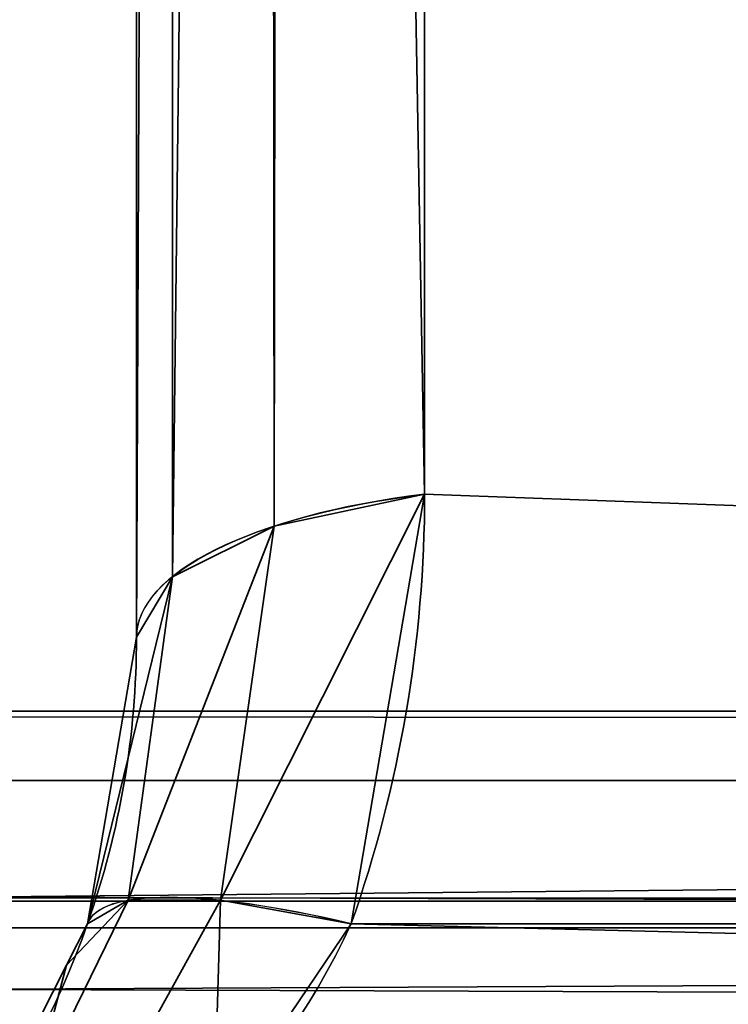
# Model space of a CAD drawing. Header units: millimetres. Extents: x -488 to 6688, y -115 to 115.
# Tile 466 of 656: x 1110.87 to 1112.02, y -22.7 to -21.1. Entities that reach past the tile are written whole.
import ezdxf

# ---------------------------------------------------------------- set-up
doc = ezdxf.new("R2010")
doc.units = ezdxf.units.MM
doc.layers.add('151', color=7, linetype='Continuous', true_color=0xffffff)

# ---------------------------------------------------------------- blocks, each defined once
blk = doc.blocks.new('UG_SURFACE_115')
at = {"layer": '151', "color": 252, "linetype": 'Continuous', "lineweight": 35}
for points in [[(1120.8675, 1.1734, 1160.357), (1110.8266, -8.8675, 1160.357), (1110.8266, -22.3324, 1165.4195), (1130.2525, -22.3324, 1172.7232)], [(1130.2525, -22.3324, 999.7768), (1110.8266, -22.3324, 1007.0806), (1110.8266, -8.8675, 1012.143), (1120.8675, 1.1734, 1012.143)], [(1130.4848, -22.5648, 1172.1051), (1111.5266, -21.8676, 1164.7152), (1111.5266, -9.1575, 1159.9364), (1121.1575, 0.4734, 1159.9364)], [(1121.1575, 0.4734, 1012.5636), (1111.5266, -9.1575, 1012.5636), (1111.5266, -21.8676, 1007.7848), (1130.4848, -22.5648, 1000.3949)], [(1111.2822, -21.9196, 1007.9231), (1111.5266, -21.8676, 1007.7848), (1111.5266, -9.1575, 1012.5636), (1111.2995, -9.2058, 1012.6921)], [(1111.2995, -9.2058, 1159.8079), (1111.5266, -9.1575, 1159.9364), (1111.5266, -21.8676, 1164.7152)], [(1111.1172, -22.0016, 1008.1413), (1111.2822, -21.9196, 1007.9231), (1111.2822, -9.2095, 1012.7019), (1111.2697, -9.2157, 1012.7184)], [(1111.2697, -9.2157, 1012.7184), (1111.1172, -9.2915, 1012.92), (1111.1172, -22.0016, 1008.1413)], [(1111.2822, -21.9196, 1164.5769), (1111.1172, -22.0016, 1164.3587), (1111.1172, -9.2915, 1159.58), (1111.2697, -9.2157, 1159.7815)], [(1111.2697, -9.2157, 1159.7815), (1111.2822, -9.2095, 1159.7981), (1111.2822, -21.9196, 1164.5769)], [(1111.2995, -9.2058, 1012.6921), (1111.2822, -9.2095, 1012.7019), (1111.2822, -21.9196, 1007.9231)], [(1111.5266, -21.8676, 1164.7152), (1111.2822, -21.9196, 1164.5769), (1111.2822, -9.2095, 1159.7981), (1111.2995, -9.2058, 1159.8079)], [(1111.059, -22.1, 1008.4029), (1111.1172, -22.0016, 1008.1413), (1111.1172, -9.2915, 1012.92), (1111.1141, -9.2966, 1012.9335)], [(1111.1141, -9.2966, 1012.9335), (1111.059, -9.3898, 1013.1817), (1111.059, -22.1, 1008.4029)], [(1111.1172, -22.0016, 1164.3587), (1111.059, -22.1, 1164.0971), (1111.059, -9.3898, 1159.3183), (1111.1141, -9.2966, 1159.5664)], [(1111.1141, -9.2966, 1159.5664), (1111.1172, -9.2915, 1159.58), (1111.1172, -22.0016, 1164.3587)], [(1111.059, -9.3898, 1159.3183), (1111.059, -22.1, 1164.0971), (1111.059, -22.1, 1008.4029), (1111.059, -9.3898, 1013.1817)], [(1111.5266, -21.8676, 1164.7152), (1111.4075, -22.5648, 1164.9325), (1111.1951, -22.5266, 1164.7823)], [(1111.1951, -22.5266, 1164.7823), (1111.2822, -21.9196, 1164.5769), (1111.5266, -21.8676, 1164.7152)], [(1111.5266, -21.8676, 1007.7848), (1111.2822, -21.9196, 1007.9231), (1111.1951, -22.5266, 1007.7177)], [(1111.1951, -22.5266, 1007.7177), (1111.4075, -22.5648, 1007.5675), (1111.5266, -21.8676, 1007.7848)], [(1130.4848, -22.5648, 1172.1051), (1111.4075, -22.5648, 1164.9325), (1111.5266, -21.8676, 1164.7152)], [(1111.5266, -21.8676, 1007.7848), (1111.4075, -22.5648, 1007.5675), (1130.4848, -22.5648, 1000.3949)], [(1111.2822, -21.9196, 1164.5769), (1111.1951, -22.5266, 1164.7823), (1111.0454, -22.5266, 1164.5662)], [(1111.0454, -22.5266, 1164.5662), (1111.1172, -22.0016, 1164.3587), (1111.2822, -21.9196, 1164.5769)], [(1111.2822, -21.9196, 1007.9231), (1111.1172, -22.0016, 1008.1413), (1111.0454, -22.5266, 1007.9339)], [(1111.0454, -22.5266, 1007.9339), (1111.1951, -22.5266, 1007.7177), (1111.2822, -21.9196, 1007.9231)], [(1111.1172, -22.0016, 1164.3587), (1111.0454, -22.5266, 1164.5662), (1110.9796, -22.5648, 1164.3144)], [(1110.9796, -22.5648, 1164.3144), (1111.059, -22.1, 1164.0971), (1111.1172, -22.0016, 1164.3587)], [(1111.1172, -22.0016, 1008.1413), (1111.059, -22.1, 1008.4029), (1110.9796, -22.5648, 1008.1856)], [(1110.9796, -22.5648, 1008.1856), (1111.0454, -22.5266, 1007.9339), (1111.1172, -22.0016, 1008.1413)], [(1110.9796, -22.5648, 1008.1856), (1111.059, -22.1, 1164.0971), (1110.9796, -22.5648, 1164.3144)], [(1110.9796, -22.5648, 1008.1856), (1111.059, -22.1, 1008.4029), (1111.059, -22.1, 1164.0971)], [(1130.2525, -22.3324, 1172.7232), (1110.8266, -22.3324, 1165.4195), (1110.7908, -22.5217, 1165.5146)], [(1110.7908, -22.5217, 1165.5146), (1130.2004, -22.5766, 1172.8617), (1130.2525, -22.3324, 1172.7232)], [(1130.2525, -22.3324, 999.7768), (1130.2004, -22.5766, 999.6383), (1110.7908, -22.5217, 1006.9854)], [(1110.7908, -22.5217, 1006.9854), (1110.8266, -22.3324, 1007.0806), (1130.2525, -22.3324, 999.7768)], [(1110.7908, -22.5217, 1165.5146), (1110.7728, -22.5714, 1165.5626), (1130.2004, -22.5766, 1172.8617)], [(1130.2004, -22.5766, 999.6383), (1110.7728, -22.5714, 1006.9374), (1110.7908, -22.5217, 1006.9854)], [(1110.9452, -22.6322, 1164.35), (1111.0454, -22.5266, 1164.5662), (1110.888, -22.8485, 1164.6972)], [(1111.017, -22.8485, 1164.8835), (1110.888, -22.8485, 1164.6972), (1111.0454, -22.5266, 1164.5662), (1111.1951, -22.5266, 1164.7823)], [(1110.888, -22.8485, 1007.8028), (1111.0454, -22.5266, 1007.9339), (1110.9452, -22.6322, 1008.15)], [(1110.888, -22.8485, 1007.8028), (1111.017, -22.8485, 1007.6165), (1111.1951, -22.5266, 1007.7177), (1111.0454, -22.5266, 1007.9339)], [(1110.9452, -22.6322, 1164.35), (1110.9796, -22.5648, 1164.3144), (1111.0454, -22.5266, 1164.5662)], [(1111.0454, -22.5266, 1007.9339), (1110.9796, -22.5648, 1008.1856), (1110.9452, -22.6322, 1008.15)], [(1111.1847, -22.895, 1165.0285), (1111.017, -22.8485, 1164.8835), (1111.1951, -22.5266, 1164.7823)], [(1111.1951, -22.5266, 1007.7177), (1111.017, -22.8485, 1007.6165), (1111.1847, -22.895, 1007.4716)], [(1111.1951, -22.5266, 1164.7823), (1111.4075, -22.5648, 1164.9325), (1111.1847, -22.895, 1165.0285)], [(1111.1847, -22.895, 1007.4716), (1111.4075, -22.5648, 1007.5675), (1111.1951, -22.5266, 1007.7177)], [(1110.9796, -22.5648, 1164.3144), (1110.9452, -22.6322, 1008.15), (1110.9796, -22.5648, 1008.1856)], [(1110.9796, -22.5648, 1164.3144), (1110.9452, -22.6322, 1164.35), (1110.9452, -22.6322, 1008.15)], [(1130.3806, -23.0531, 1172.3822), (1111.1847, -22.895, 1165.0285), (1111.4075, -22.5648, 1164.9325)], [(1111.4075, -22.5648, 1007.5675), (1111.1847, -22.895, 1007.4716), (1130.3806, -23.0531, 1000.1178)], [(1111.4075, -22.5648, 1164.9325), (1130.4848, -22.5648, 1172.1051), (1130.3806, -23.0531, 1172.3822)], [(1130.3806, -23.0531, 1000.1178), (1130.4848, -22.5648, 1000.3949), (1111.4075, -22.5648, 1007.5675)], [(1130.2, -22.578, 999.6375), (1110.6914, -22.7352, 1006.721), (1110.7366, -22.6713, 1006.8412)], [(1130.2, -22.578, 999.6375), (1130.1184, -22.7412, 999.4201), (1110.6914, -22.7352, 1006.721)], [(1130.2, -22.578, 1172.8625), (1110.7728, -22.5714, 1165.5626), (1110.7366, -22.6713, 1165.6588)], [(1130.2, -22.578, 999.6375), (1110.7366, -22.6713, 1006.8412), (1110.7728, -22.5714, 1006.9374)], [(1130.1184, -22.7412, 1173.08), (1130.2, -22.578, 1172.8625), (1110.7366, -22.6713, 1165.6588)], [(1130.2, -22.578, 1172.8625), (1130.2004, -22.5766, 1172.8617), (1110.7728, -22.5714, 1165.5626)], [(1110.7728, -22.5714, 1006.9374), (1130.2004, -22.5766, 999.6383), (1130.2, -22.578, 999.6375)], [(1110.888, -22.8485, 1164.6972), (1110.8114, -22.895, 1164.4892), (1110.9452, -22.6322, 1164.35)], [(1110.8114, -22.895, 1008.0109), (1110.9452, -22.6322, 1164.35), (1110.8114, -22.895, 1164.4892)], [(1110.8114, -22.895, 1008.0109), (1110.9452, -22.6322, 1008.15), (1110.9452, -22.6322, 1164.35)], [(1110.9452, -22.6322, 1008.15), (1110.8114, -22.895, 1008.0109), (1110.888, -22.8485, 1007.8028)], [(1110.7366, -22.6713, 1165.6588), (1110.6914, -22.7352, 1165.779), (1130.1184, -22.7412, 1173.08)]]:
    blk.add_3dface(points, dxfattribs=at)
blk = doc.blocks.new('UG_SURFACE_118')
at = {"layer": '151', "color": 252, "linetype": 'Continuous', "lineweight": 35}
for points in [[(1120.8675, 1.1734, 1160.357), (1110.8266, -8.8675, 1160.357), (1110.8266, -22.3324, 1165.4195), (1130.2525, -22.3324, 1172.7232)], [(1130.2525, -22.3324, 999.7768), (1110.8266, -22.3324, 1007.0806), (1110.8266, -8.8675, 1012.143), (1120.8675, 1.1734, 1012.143)], [(1130.4848, -22.5648, 1172.1051), (1111.5266, -21.8676, 1164.7152), (1111.5266, -9.1575, 1159.9364), (1121.1575, 0.4734, 1159.9364)], [(1121.1575, 0.4734, 1012.5636), (1111.5266, -9.1575, 1012.5636), (1111.5266, -21.8676, 1007.7848), (1130.4848, -22.5648, 1000.3949)], [(1111.2822, -21.9196, 1007.9231), (1111.5266, -21.8676, 1007.7848), (1111.5266, -9.1575, 1012.5636), (1111.2995, -9.2058, 1012.6921)], [(1111.2995, -9.2058, 1159.8079), (1111.5266, -9.1575, 1159.9364), (1111.5266, -21.8676, 1164.7152)], [(1111.1172, -22.0016, 1008.1413), (1111.2822, -21.9196, 1007.9231), (1111.2822, -9.2095, 1012.7019), (1111.2697, -9.2157, 1012.7184)], [(1111.2697, -9.2157, 1012.7184), (1111.1172, -9.2915, 1012.92), (1111.1172, -22.0016, 1008.1413)], [(1111.2822, -21.9196, 1164.5769), (1111.1172, -22.0016, 1164.3587), (1111.1172, -9.2915, 1159.58), (1111.2697, -9.2157, 1159.7815)], [(1111.2697, -9.2157, 1159.7815), (1111.2822, -9.2095, 1159.7981), (1111.2822, -21.9196, 1164.5769)], [(1111.2995, -9.2058, 1012.6921), (1111.2822, -9.2095, 1012.7019), (1111.2822, -21.9196, 1007.9231)], [(1111.5266, -21.8676, 1164.7152), (1111.2822, -21.9196, 1164.5769), (1111.2822, -9.2095, 1159.7981), (1111.2995, -9.2058, 1159.8079)], [(1111.059, -22.1, 1008.4029), (1111.1172, -22.0016, 1008.1413), (1111.1172, -9.2915, 1012.92), (1111.1141, -9.2966, 1012.9335)], [(1111.1141, -9.2966, 1012.9335), (1111.059, -9.3898, 1013.1817), (1111.059, -22.1, 1008.4029)], [(1111.1172, -22.0016, 1164.3587), (1111.059, -22.1, 1164.0971), (1111.059, -9.3898, 1159.3183), (1111.1141, -9.2966, 1159.5664)], [(1111.1141, -9.2966, 1159.5664), (1111.1172, -9.2915, 1159.58), (1111.1172, -22.0016, 1164.3587)], [(1111.059, -9.3898, 1159.3183), (1111.059, -22.1, 1164.0971), (1111.059, -22.1, 1008.4029), (1111.059, -9.3898, 1013.1817)], [(1111.5266, -21.8676, 1164.7152), (1111.4075, -22.5648, 1164.9325), (1111.1951, -22.5266, 1164.7823)], [(1111.1951, -22.5266, 1164.7823), (1111.2822, -21.9196, 1164.5769), (1111.5266, -21.8676, 1164.7152)], [(1111.5266, -21.8676, 1007.7848), (1111.2822, -21.9196, 1007.9231), (1111.1951, -22.5266, 1007.7177)], [(1111.1951, -22.5266, 1007.7177), (1111.4075, -22.5648, 1007.5675), (1111.5266, -21.8676, 1007.7848)], [(1130.4848, -22.5648, 1172.1051), (1111.4075, -22.5648, 1164.9325), (1111.5266, -21.8676, 1164.7152)], [(1111.5266, -21.8676, 1007.7848), (1111.4075, -22.5648, 1007.5675), (1130.4848, -22.5648, 1000.3949)], [(1111.2822, -21.9196, 1164.5769), (1111.1951, -22.5266, 1164.7823), (1111.0454, -22.5266, 1164.5662)], [(1111.0454, -22.5266, 1164.5662), (1111.1172, -22.0016, 1164.3587), (1111.2822, -21.9196, 1164.5769)], [(1111.2822, -21.9196, 1007.9231), (1111.1172, -22.0016, 1008.1413), (1111.0454, -22.5266, 1007.9339)], [(1111.0454, -22.5266, 1007.9339), (1111.1951, -22.5266, 1007.7177), (1111.2822, -21.9196, 1007.9231)], [(1111.1172, -22.0016, 1164.3587), (1111.0454, -22.5266, 1164.5662), (1110.9796, -22.5648, 1164.3144)], [(1110.9796, -22.5648, 1164.3144), (1111.059, -22.1, 1164.0971), (1111.1172, -22.0016, 1164.3587)], [(1111.1172, -22.0016, 1008.1413), (1111.059, -22.1, 1008.4029), (1110.9796, -22.5648, 1008.1856)], [(1110.9796, -22.5648, 1008.1856), (1111.0454, -22.5266, 1007.9339), (1111.1172, -22.0016, 1008.1413)], [(1110.9796, -22.5648, 1008.1856), (1111.059, -22.1, 1164.0971), (1110.9796, -22.5648, 1164.3144)], [(1110.9796, -22.5648, 1008.1856), (1111.059, -22.1, 1008.4029), (1111.059, -22.1, 1164.0971)], [(1130.2525, -22.3324, 1172.7232), (1110.8266, -22.3324, 1165.4195), (1110.7908, -22.5217, 1165.5146)], [(1110.7908, -22.5217, 1165.5146), (1130.2004, -22.5766, 1172.8617), (1130.2525, -22.3324, 1172.7232)], [(1130.2525, -22.3324, 999.7768), (1130.2004, -22.5766, 999.6383), (1110.7908, -22.5217, 1006.9854)], [(1110.7908, -22.5217, 1006.9854), (1110.8266, -22.3324, 1007.0806), (1130.2525, -22.3324, 999.7768)], [(1110.7908, -22.5217, 1165.5146), (1110.7728, -22.5714, 1165.5626), (1130.2004, -22.5766, 1172.8617)], [(1130.2004, -22.5766, 999.6383), (1110.7728, -22.5714, 1006.9374), (1110.7908, -22.5217, 1006.9854)], [(1110.9452, -22.6322, 1164.35), (1111.0454, -22.5266, 1164.5662), (1110.888, -22.8485, 1164.6972)], [(1111.017, -22.8485, 1164.8835), (1110.888, -22.8485, 1164.6972), (1111.0454, -22.5266, 1164.5662), (1111.1951, -22.5266, 1164.7823)], [(1110.888, -22.8485, 1007.8028), (1111.0454, -22.5266, 1007.9339), (1110.9452, -22.6322, 1008.15)], [(1110.888, -22.8485, 1007.8028), (1111.017, -22.8485, 1007.6165), (1111.1951, -22.5266, 1007.7177), (1111.0454, -22.5266, 1007.9339)], [(1110.9452, -22.6322, 1164.35), (1110.9796, -22.5648, 1164.3144), (1111.0454, -22.5266, 1164.5662)], [(1111.0454, -22.5266, 1007.9339), (1110.9796, -22.5648, 1008.1856), (1110.9452, -22.6322, 1008.15)], [(1111.1847, -22.895, 1165.0285), (1111.017, -22.8485, 1164.8835), (1111.1951, -22.5266, 1164.7823)], [(1111.1951, -22.5266, 1007.7177), (1111.017, -22.8485, 1007.6165), (1111.1847, -22.895, 1007.4716)], [(1111.1951, -22.5266, 1164.7823), (1111.4075, -22.5648, 1164.9325), (1111.1847, -22.895, 1165.0285)], [(1111.1847, -22.895, 1007.4716), (1111.4075, -22.5648, 1007.5675), (1111.1951, -22.5266, 1007.7177)], [(1110.9796, -22.5648, 1164.3144), (1110.9452, -22.6322, 1008.15), (1110.9796, -22.5648, 1008.1856)], [(1110.9796, -22.5648, 1164.3144), (1110.9452, -22.6322, 1164.35), (1110.9452, -22.6322, 1008.15)], [(1130.3806, -23.0531, 1172.3822), (1111.1847, -22.895, 1165.0285), (1111.4075, -22.5648, 1164.9325)], [(1111.4075, -22.5648, 1007.5675), (1111.1847, -22.895, 1007.4716), (1130.3806, -23.0531, 1000.1178)], [(1111.4075, -22.5648, 1164.9325), (1130.4848, -22.5648, 1172.1051), (1130.3806, -23.0531, 1172.3822)], [(1130.3806, -23.0531, 1000.1178), (1130.4848, -22.5648, 1000.3949), (1111.4075, -22.5648, 1007.5675)], [(1130.2, -22.578, 999.6375), (1110.6914, -22.7352, 1006.721), (1110.7366, -22.6713, 1006.8412)], [(1130.2, -22.578, 999.6375), (1130.1184, -22.7412, 999.4201), (1110.6914, -22.7352, 1006.721)], [(1130.2, -22.578, 1172.8625), (1110.7728, -22.5714, 1165.5626), (1110.7366, -22.6713, 1165.6588)], [(1130.2, -22.578, 999.6375), (1110.7366, -22.6713, 1006.8412), (1110.7728, -22.5714, 1006.9374)], [(1130.1184, -22.7412, 1173.08), (1130.2, -22.578, 1172.8625), (1110.7366, -22.6713, 1165.6588)], [(1130.2, -22.578, 1172.8625), (1130.2004, -22.5766, 1172.8617), (1110.7728, -22.5714, 1165.5626)], [(1110.7728, -22.5714, 1006.9374), (1130.2004, -22.5766, 999.6383), (1130.2, -22.578, 999.6375)], [(1110.888, -22.8485, 1164.6972), (1110.8114, -22.895, 1164.4892), (1110.9452, -22.6322, 1164.35)], [(1110.8114, -22.895, 1008.0109), (1110.9452, -22.6322, 1164.35), (1110.8114, -22.895, 1164.4892)], [(1110.8114, -22.895, 1008.0109), (1110.9452, -22.6322, 1008.15), (1110.9452, -22.6322, 1164.35)], [(1110.9452, -22.6322, 1008.15), (1110.8114, -22.895, 1008.0109), (1110.888, -22.8485, 1007.8028)], [(1110.7366, -22.6713, 1165.6588), (1110.6914, -22.7352, 1165.779), (1130.1184, -22.7412, 1173.08)]]:
    blk.add_3dface(points, dxfattribs=at)
blk = doc.blocks.new('UG_SURFACE_125')
at = {"layer": '151', "color": 252, "linetype": 'Continuous', "lineweight": 35}
for points in [[(1120.8675, 1.1734, 1160.357), (1110.8266, -8.8675, 1160.357), (1110.8266, -22.3324, 1165.4195), (1130.2525, -22.3324, 1172.7232)], [(1130.2525, -22.3324, 999.7768), (1110.8266, -22.3324, 1007.0806), (1110.8266, -8.8675, 1012.143), (1120.8675, 1.1734, 1012.143)], [(1130.4848, -22.5648, 1172.1051), (1111.5266, -21.8676, 1164.7152), (1111.5266, -9.1575, 1159.9364), (1121.1575, 0.4734, 1159.9364)], [(1121.1575, 0.4734, 1012.5636), (1111.5266, -9.1575, 1012.5636), (1111.5266, -21.8676, 1007.7848), (1130.4848, -22.5648, 1000.3949)], [(1111.2822, -21.9196, 1007.9231), (1111.5266, -21.8676, 1007.7848), (1111.5266, -9.1575, 1012.5636), (1111.2995, -9.2058, 1012.6921)], [(1111.2995, -9.2058, 1159.8079), (1111.5266, -9.1575, 1159.9364), (1111.5266, -21.8676, 1164.7152)], [(1111.1172, -22.0016, 1008.1413), (1111.2822, -21.9196, 1007.9231), (1111.2822, -9.2095, 1012.7019), (1111.2697, -9.2157, 1012.7184)], [(1111.2697, -9.2157, 1012.7184), (1111.1172, -9.2915, 1012.92), (1111.1172, -22.0016, 1008.1413)], [(1111.2822, -21.9196, 1164.5769), (1111.1172, -22.0016, 1164.3587), (1111.1172, -9.2915, 1159.58), (1111.2697, -9.2157, 1159.7815)], [(1111.2697, -9.2157, 1159.7815), (1111.2822, -9.2095, 1159.7981), (1111.2822, -21.9196, 1164.5769)], [(1111.2995, -9.2058, 1012.6921), (1111.2822, -9.2095, 1012.7019), (1111.2822, -21.9196, 1007.9231)], [(1111.5266, -21.8676, 1164.7152), (1111.2822, -21.9196, 1164.5769), (1111.2822, -9.2095, 1159.7981), (1111.2995, -9.2058, 1159.8079)], [(1111.059, -22.1, 1008.4029), (1111.1172, -22.0016, 1008.1413), (1111.1172, -9.2915, 1012.92), (1111.1141, -9.2966, 1012.9335)], [(1111.1141, -9.2966, 1012.9335), (1111.059, -9.3898, 1013.1817), (1111.059, -22.1, 1008.4029)], [(1111.1172, -22.0016, 1164.3587), (1111.059, -22.1, 1164.0971), (1111.059, -9.3898, 1159.3183), (1111.1141, -9.2966, 1159.5664)], [(1111.1141, -9.2966, 1159.5664), (1111.1172, -9.2915, 1159.58), (1111.1172, -22.0016, 1164.3587)], [(1111.059, -9.3898, 1159.3183), (1111.059, -22.1, 1164.0971), (1111.059, -22.1, 1008.4029), (1111.059, -9.3898, 1013.1817)], [(1111.5266, -21.8676, 1164.7152), (1111.4075, -22.5648, 1164.9325), (1111.1951, -22.5266, 1164.7823)], [(1111.1951, -22.5266, 1164.7823), (1111.2822, -21.9196, 1164.5769), (1111.5266, -21.8676, 1164.7152)], [(1111.5266, -21.8676, 1007.7848), (1111.2822, -21.9196, 1007.9231), (1111.1951, -22.5266, 1007.7177)], [(1111.1951, -22.5266, 1007.7177), (1111.4075, -22.5648, 1007.5675), (1111.5266, -21.8676, 1007.7848)], [(1130.4848, -22.5648, 1172.1051), (1111.4075, -22.5648, 1164.9325), (1111.5266, -21.8676, 1164.7152)], [(1111.5266, -21.8676, 1007.7848), (1111.4075, -22.5648, 1007.5675), (1130.4848, -22.5648, 1000.3949)], [(1111.2822, -21.9196, 1164.5769), (1111.1951, -22.5266, 1164.7823), (1111.0454, -22.5266, 1164.5662)], [(1111.0454, -22.5266, 1164.5662), (1111.1172, -22.0016, 1164.3587), (1111.2822, -21.9196, 1164.5769)], [(1111.2822, -21.9196, 1007.9231), (1111.1172, -22.0016, 1008.1413), (1111.0454, -22.5266, 1007.9339)], [(1111.0454, -22.5266, 1007.9339), (1111.1951, -22.5266, 1007.7177), (1111.2822, -21.9196, 1007.9231)], [(1111.1172, -22.0016, 1164.3587), (1111.0454, -22.5266, 1164.5662), (1110.9796, -22.5648, 1164.3144)], [(1110.9796, -22.5648, 1164.3144), (1111.059, -22.1, 1164.0971), (1111.1172, -22.0016, 1164.3587)], [(1111.1172, -22.0016, 1008.1413), (1111.059, -22.1, 1008.4029), (1110.9796, -22.5648, 1008.1856)], [(1110.9796, -22.5648, 1008.1856), (1111.0454, -22.5266, 1007.9339), (1111.1172, -22.0016, 1008.1413)], [(1110.9796, -22.5648, 1008.1856), (1111.059, -22.1, 1164.0971), (1110.9796, -22.5648, 1164.3144)], [(1110.9796, -22.5648, 1008.1856), (1111.059, -22.1, 1008.4029), (1111.059, -22.1, 1164.0971)], [(1130.2525, -22.3324, 1172.7232), (1110.8266, -22.3324, 1165.4195), (1110.7908, -22.5217, 1165.5146)], [(1110.7908, -22.5217, 1165.5146), (1130.2004, -22.5766, 1172.8617), (1130.2525, -22.3324, 1172.7232)], [(1130.2525, -22.3324, 999.7768), (1130.2004, -22.5766, 999.6383), (1110.7908, -22.5217, 1006.9854)], [(1110.7908, -22.5217, 1006.9854), (1110.8266, -22.3324, 1007.0806), (1130.2525, -22.3324, 999.7768)], [(1110.7908, -22.5217, 1165.5146), (1110.7728, -22.5714, 1165.5626), (1130.2004, -22.5766, 1172.8617)], [(1130.2004, -22.5766, 999.6383), (1110.7728, -22.5714, 1006.9374), (1110.7908, -22.5217, 1006.9854)], [(1110.9452, -22.6322, 1164.35), (1111.0454, -22.5266, 1164.5662), (1110.888, -22.8485, 1164.6972)], [(1111.017, -22.8485, 1164.8835), (1110.888, -22.8485, 1164.6972), (1111.0454, -22.5266, 1164.5662), (1111.1951, -22.5266, 1164.7823)], [(1110.888, -22.8485, 1007.8028), (1111.0454, -22.5266, 1007.9339), (1110.9452, -22.6322, 1008.15)], [(1110.888, -22.8485, 1007.8028), (1111.017, -22.8485, 1007.6165), (1111.1951, -22.5266, 1007.7177), (1111.0454, -22.5266, 1007.9339)], [(1110.9452, -22.6322, 1164.35), (1110.9796, -22.5648, 1164.3144), (1111.0454, -22.5266, 1164.5662)], [(1111.0454, -22.5266, 1007.9339), (1110.9796, -22.5648, 1008.1856), (1110.9452, -22.6322, 1008.15)], [(1111.1847, -22.895, 1165.0285), (1111.017, -22.8485, 1164.8835), (1111.1951, -22.5266, 1164.7823)], [(1111.1951, -22.5266, 1007.7177), (1111.017, -22.8485, 1007.6165), (1111.1847, -22.895, 1007.4716)], [(1111.1951, -22.5266, 1164.7823), (1111.4075, -22.5648, 1164.9325), (1111.1847, -22.895, 1165.0285)], [(1111.1847, -22.895, 1007.4716), (1111.4075, -22.5648, 1007.5675), (1111.1951, -22.5266, 1007.7177)], [(1110.9796, -22.5648, 1164.3144), (1110.9452, -22.6322, 1008.15), (1110.9796, -22.5648, 1008.1856)], [(1110.9796, -22.5648, 1164.3144), (1110.9452, -22.6322, 1164.35), (1110.9452, -22.6322, 1008.15)], [(1130.3806, -23.0531, 1172.3822), (1111.1847, -22.895, 1165.0285), (1111.4075, -22.5648, 1164.9325)], [(1111.4075, -22.5648, 1007.5675), (1111.1847, -22.895, 1007.4716), (1130.3806, -23.0531, 1000.1178)], [(1111.4075, -22.5648, 1164.9325), (1130.4848, -22.5648, 1172.1051), (1130.3806, -23.0531, 1172.3822)], [(1130.3806, -23.0531, 1000.1178), (1130.4848, -22.5648, 1000.3949), (1111.4075, -22.5648, 1007.5675)], [(1130.2, -22.578, 999.6375), (1110.6914, -22.7352, 1006.721), (1110.7366, -22.6713, 1006.8412)], [(1130.2, -22.578, 999.6375), (1130.1184, -22.7412, 999.4201), (1110.6914, -22.7352, 1006.721)], [(1130.2, -22.578, 1172.8625), (1110.7728, -22.5714, 1165.5626), (1110.7366, -22.6713, 1165.6588)], [(1130.2, -22.578, 999.6375), (1110.7366, -22.6713, 1006.8412), (1110.7728, -22.5714, 1006.9374)], [(1130.1184, -22.7412, 1173.08), (1130.2, -22.578, 1172.8625), (1110.7366, -22.6713, 1165.6588)], [(1130.2, -22.578, 1172.8625), (1130.2004, -22.5766, 1172.8617), (1110.7728, -22.5714, 1165.5626)], [(1110.7728, -22.5714, 1006.9374), (1130.2004, -22.5766, 999.6383), (1130.2, -22.578, 999.6375)], [(1110.888, -22.8485, 1164.6972), (1110.8114, -22.895, 1164.4892), (1110.9452, -22.6322, 1164.35)], [(1110.8114, -22.895, 1008.0109), (1110.9452, -22.6322, 1164.35), (1110.8114, -22.895, 1164.4892)], [(1110.8114, -22.895, 1008.0109), (1110.9452, -22.6322, 1008.15), (1110.9452, -22.6322, 1164.35)], [(1110.9452, -22.6322, 1008.15), (1110.8114, -22.895, 1008.0109), (1110.888, -22.8485, 1007.8028)], [(1110.7366, -22.6713, 1165.6588), (1110.6914, -22.7352, 1165.779), (1130.1184, -22.7412, 1173.08)]]:
    blk.add_3dface(points, dxfattribs=at)
blk = doc.blocks.new('UG_SURFACE_129')
at = {"layer": '151', "color": 252, "linetype": 'Continuous', "lineweight": 35}
for points in [[(1097, -15, 2060.25), (1097, -22.22, 2060.25), (1903, -22.22, 2060.25), (1903, -15, 2060.25)], [(1098.2, -15, 2059.0501), (1901.8, -15, 2059.0501), (1901.8, -22.22, 2059.0501), (1098.2, -22.22, 2059.0501)], [(1902.9466, -22.7624, 2060.1966), (1097, -22.22, 2060.25), (1097.0534, -22.7624, 2060.1966)], [(1902.9466, -22.7624, 2060.1966), (1903, -22.22, 2060.25), (1097, -22.22, 2060.25)], [(1098.2304, -22.5282, 2059.0196), (1098.2, -22.22, 2059.0501), (1901.8, -22.22, 2059.0501)], [(1098.2304, -22.5282, 2059.0196), (1901.8, -22.22, 2059.0501), (1901.7696, -22.5282, 2059.0196)], [(1901.7696, -22.5282, 2059.0196), (1901.6798, -22.8246, 2058.9297), (1098.3202, -22.8246, 2058.9297), (1098.2304, -22.5282, 2059.0196)]]:
    blk.add_3dface(points, dxfattribs=at)

msp = doc.modelspace()

# ---------------------------------------------------------------- linework, layer by layer
at = {"layer": '151', "color": 251, "linetype": 'Continuous', "lineweight": -3, "true_color": 0x636466}
for p, q in [((1111.5266, -9.1575, 1012.5636), (1111.5266, -21.8676, 1007.7849)), ((1111.5266, -21.8676, 1164.7151), (1111.5266, -9.1575, 1159.9364)), ((1111.5266, -9.1575, 1012.5636), (1111.5266, -21.8676, 1007.7849)), ((1111.5266, -21.8676, 1164.7151), (1111.5266, -9.1575, 1159.9364)), ((1111.5266, -9.1575, 1012.5636), (1111.5266, -21.8676, 1007.7849)), ((1111.5266, -21.8676, 1164.7151), (1111.5266, -9.1575, 1159.9364)), ((1111.059, -9.3898, 1159.3184), (1111.059, -22.1, 1164.0971)), ((1111.059, -22.1, 1008.4029), (1111.059, -9.3898, 1013.1816)), ((1111.059, -9.3898, 1159.3184), (1111.059, -22.1, 1164.0971)), ((1111.059, -22.1, 1008.4029), (1111.059, -9.3898, 1013.1816)), ((1111.059, -22.1, 1008.4029), (1111.059, -9.3898, 1013.1816)), ((1111.059, -9.3898, 1159.3184), (1111.059, -22.1, 1164.0971)), ((1111.059, -22.1, 1164.0971), (1111.059, -22.1, 1008.4029)), ((1111.059, -22.1, 1164.0971), (1111.059, -22.1, 1008.4029)), ((1111.059, -22.1, 1164.0971), (1111.059, -22.1, 1008.4029)), ((1903, -22.22, 2060.25), (1097, -22.22, 2060.25)), ((1901.8, -22.22, 2059.05), (1098.2, -22.22, 2059.05)), ((1130.2525, -22.3324, 999.7769), (1110.8266, -22.3324, 1007.0805)), ((1110.8266, -22.3324, 1165.4195), (1130.2525, -22.3324, 1172.7231)), ((1110.8266, -22.3324, 1165.4195), (1130.2525, -22.3324, 1172.7231)), ((1130.2525, -22.3324, 999.7769), (1110.8266, -22.3324, 1007.0805)), ((1110.8266, -22.3324, 1165.4195), (1130.2525, -22.3324, 1172.7231)), ((1130.2525, -22.3324, 999.7769), (1110.8266, -22.3324, 1007.0805)), ((1111.4075, -22.5648, 1007.5675), (1130.4849, -22.5648, 1000.3949)), ((1130.4849, -22.5648, 1172.1051), (1111.4075, -22.5648, 1164.9325)), ((1130.4849, -22.5648, 1172.1051), (1111.4075, -22.5648, 1164.9325)), ((1111.4075, -22.5648, 1007.5675), (1130.4849, -22.5648, 1000.3949)), ((1130.4849, -22.5648, 1172.1051), (1111.4075, -22.5648, 1164.9325)), ((1111.4075, -22.5648, 1007.5675), (1130.4849, -22.5648, 1000.3949))]:
    msp.add_line(p, q, dxfattribs=at)
at = {"layer": '151', "color": 251, "linetype": 'Continuous', "lineweight": -3, "true_color": 0x636466, "extrusion": (0, -0.936029, -0.351924)}
msp.add_arc((1111.759, 951.6716, -334.1947), 0.7, 180, 250.6118, dxfattribs=at)
msp.add_arc((1111.759, 951.6716, -334.1947), 0.7, 180, 250.6118, dxfattribs=at)
msp.add_arc((1111.759, 951.6716, -334.1947), 0.7, 180, 250.6118, dxfattribs=at)
at = {"layer": '151', "color": 251, "linetype": 'Continuous', "lineweight": -3, "true_color": 0x636466, "extrusion": (3.47947e-15, -0.936029, 0.351924)}
msp.add_arc((1111.759, 1081.8507, 430.3596), 0.7, 109.3882, 180, dxfattribs=at)
msp.add_arc((1111.759, 1081.8507, 430.3596), 0.7, 109.3882, 180, dxfattribs=at)
msp.add_arc((1111.759, 1081.8507, 430.3596), 0.7, 109.3882, 180, dxfattribs=at)
at = {"layer": '151', "color": 251, "linetype": 'Continuous', "lineweight": -3, "true_color": 0x636466, "extrusion": (-0.323531, -0.919321, 0.224002)}
msp.add_arc((1056.168, 1212.5735, -77.8827), 0.7, 115.0458, 180, dxfattribs=at)
msp.add_arc((1056.168, 1212.5735, -77.8827), 0.7, 115.0458, 180, dxfattribs=at)
msp.add_arc((1056.168, 1212.5735, -77.8827), 0.7, 115.0458, 180, dxfattribs=at)
at = {"layer": '151', "color": 251, "linetype": 'Continuous', "lineweight": -3, "true_color": 0x636466, "extrusion": (-0.323531, -0.919321, -0.224002)}
msp.add_arc((1056.168, 904.7202, -564.5278), 0.7, 180, 244.9542, dxfattribs=at)
msp.add_arc((1056.168, 904.7202, -564.5278), 0.7, 180, 244.9542, dxfattribs=at)
msp.add_arc((1056.168, 904.7202, -564.5278), 0.7, 180, 244.9542, dxfattribs=at)
at = {"layer": '151', "color": 251, "linetype": 'Continuous', "lineweight": -3, "true_color": 0x636466, "extrusion": (-0.331967, 0.331967, 0.882948)}
msp.add_ellipse((1109.4266, -21.8676, 1163.9256), major_axis=(1.4849, -1.4849, 1.1166), ratio=0.882948, start_param=0.447011, end_param=0.785398, dxfattribs=at)
msp.add_ellipse((1109.4266, -21.8676, 1163.9256), major_axis=(1.4849, -1.4849, 1.1166), ratio=0.882948, start_param=0.447011, end_param=0.785398, dxfattribs=at)
msp.add_ellipse((1109.4266, -21.8676, 1163.9256), major_axis=(1.4849, -1.4849, 1.1166), ratio=0.882948, start_param=0.447011, end_param=0.785398, dxfattribs=at)
at = {"layer": '151', "color": 251, "linetype": 'Continuous', "lineweight": -3, "true_color": 0x636466, "extrusion": (-0.331967, 0.331967, -0.882948)}
msp.add_ellipse((1109.4266, -21.8676, 1008.5744), major_axis=(-1.4849, 1.4849, 1.1166), ratio=0.882948, start_param=2.356194, end_param=2.694582, dxfattribs=at)
msp.add_ellipse((1109.4266, -21.8676, 1008.5744), major_axis=(-1.4849, 1.4849, 1.1166), ratio=0.882948, start_param=2.356194, end_param=2.694582, dxfattribs=at)
msp.add_ellipse((1109.4266, -21.8676, 1008.5744), major_axis=(-1.4849, 1.4849, 1.1166), ratio=0.882948, start_param=2.356194, end_param=2.694582, dxfattribs=at)
at = {"layer": '151', "color": 251, "linetype": 'Continuous', "lineweight": -3, "true_color": 0x636466, "extrusion": (0.440905, -0.440905, -0.781797)}
msp.add_ellipse((1109.659, -22.1, 1163.3075), major_axis=(0.9899, -0.9899, 1.1166), ratio=0.781797, start_param=5.497787, end_param=5.836175, dxfattribs=at)
msp.add_ellipse((1109.659, -22.1, 1163.3075), major_axis=(0.9899, -0.9899, 1.1166), ratio=0.781797, start_param=5.497787, end_param=5.836175, dxfattribs=at)
msp.add_ellipse((1109.659, -22.1, 1163.3075), major_axis=(0.9899, -0.9899, 1.1166), ratio=0.781797, start_param=5.497787, end_param=5.836175, dxfattribs=at)
at = {"layer": '151', "color": 251, "linetype": 'Continuous', "lineweight": -3, "true_color": 0x636466, "extrusion": (0.440905, -0.440905, 0.781797)}
msp.add_ellipse((1109.659, -22.1, 1009.1925), major_axis=(-0.9899, 0.9899, 1.1166), ratio=0.781797, start_param=3.588603, end_param=3.926991, dxfattribs=at)
msp.add_ellipse((1109.659, -22.1, 1009.1925), major_axis=(-0.9899, 0.9899, 1.1166), ratio=0.781797, start_param=3.588603, end_param=3.926991, dxfattribs=at)
msp.add_ellipse((1109.659, -22.1, 1009.1925), major_axis=(-0.9899, 0.9899, 1.1166), ratio=0.781797, start_param=3.588603, end_param=3.926991, dxfattribs=at)
at = {"layer": '151', "color": 251, "linetype": 'Continuous', "lineweight": -3, "true_color": 0x636466, "extrusion": (-0.72035, 0, -0.69361)}
msp.add_ellipse((1109.659, -22.1, 1165.6859), major_axis=(1.4, 0, -1.454), ratio=0.69361, start_param=0.338388, end_param=1.570796, dxfattribs=at)
msp.add_ellipse((1109.659, -22.1, 1165.6859), major_axis=(1.4, 0, -1.454), ratio=0.69361, start_param=0.338388, end_param=1.570796, dxfattribs=at)
msp.add_ellipse((1109.659, -22.1, 1165.6859), major_axis=(1.4, 0, -1.454), ratio=0.69361, start_param=0.338388, end_param=1.570796, dxfattribs=at)
at = {"layer": '151', "color": 251, "linetype": 'Continuous', "lineweight": -3, "true_color": 0x636466, "extrusion": (-0.72035, 0, 0.69361)}
msp.add_ellipse((1109.659, -22.1, 1006.8141), major_axis=(1.4, 0, 1.454), ratio=0.69361, start_param=4.712389, end_param=5.944798, dxfattribs=at)
msp.add_ellipse((1109.659, -22.1, 1006.8141), major_axis=(1.4, 0, 1.454), ratio=0.69361, start_param=4.712389, end_param=5.944798, dxfattribs=at)
msp.add_ellipse((1109.659, -22.1, 1006.8141), major_axis=(1.4, 0, 1.454), ratio=0.69361, start_param=4.712389, end_param=5.944798, dxfattribs=at)
at = {"layer": '151', "color": 251, "linetype": 'Continuous', "lineweight": -3, "true_color": 0x636466, "extrusion": (0.395731, 0, -0.918367)}
msp.add_ellipse((1109.659, -22.1, 1006.8141), major_axis=(1.8537, 0, 0.7988), ratio=0.69361, start_param=0.338388, end_param=1.570796, dxfattribs=at)
msp.add_ellipse((1109.659, -22.1, 1006.8141), major_axis=(1.8537, 0, 0.7988), ratio=0.69361, start_param=0.338388, end_param=1.570796, dxfattribs=at)
msp.add_ellipse((1109.659, -22.1, 1006.8141), major_axis=(1.8537, 0, 0.7988), ratio=0.69361, start_param=0.338388, end_param=1.570796, dxfattribs=at)
at = {"layer": '151', "color": 251, "linetype": 'Continuous', "lineweight": -3, "true_color": 0x636466, "extrusion": (0.395731, 0, 0.918367)}
msp.add_ellipse((1109.659, -22.1, 1165.6859), major_axis=(1.8537, 0, -0.7988), ratio=0.69361, start_param=4.712389, end_param=5.944798, dxfattribs=at)
msp.add_ellipse((1109.659, -22.1, 1165.6859), major_axis=(1.8537, 0, -0.7988), ratio=0.69361, start_param=4.712389, end_param=5.944798, dxfattribs=at)
msp.add_ellipse((1109.659, -22.1, 1165.6859), major_axis=(1.8537, 0, -0.7988), ratio=0.69361, start_param=4.712389, end_param=5.944798, dxfattribs=at)

# ---------------------------------------------------------------- block references
at = {"layer": '151', "color": 251, "linetype": 'Continuous', "lineweight": -3, "true_color": 0x636466}
for name in ['UG_SURFACE_129', 'UG_SURFACE_115', 'UG_SURFACE_118', 'UG_SURFACE_125']:
    msp.add_blockref(name, (0, 0), dxfattribs=at)

doc.saveas('drawing.dxf')
